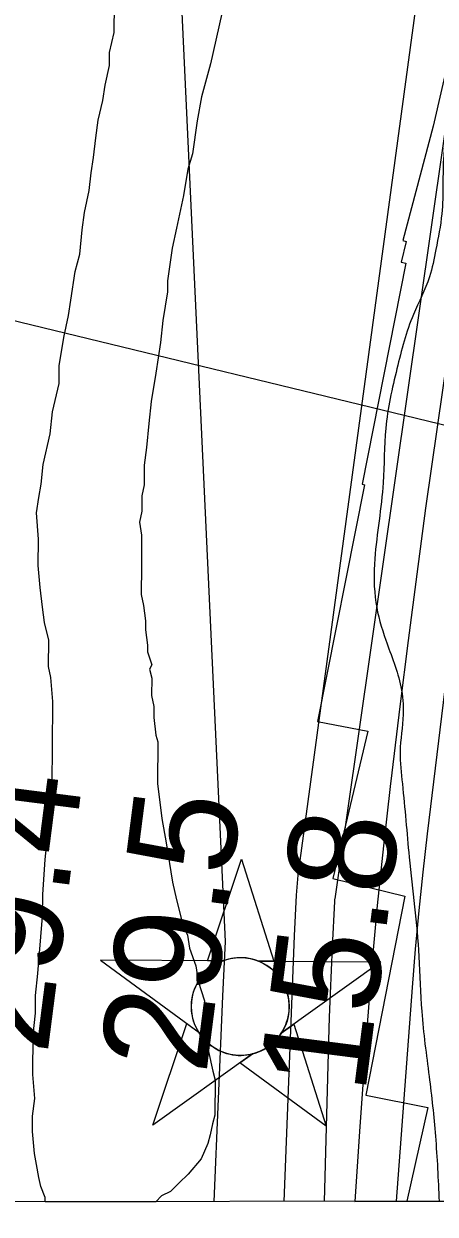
# Model space of a CAD drawing. Extents: x 3324104 to 3361979, y 612876 to 638273.
# Drawn here: x 3332612 to 3332869, y 618257 to 619001 of the extents above; entities that cross this region are included whole.
import ezdxf

# ---------------------------------------------------------------- set-up
doc = ezdxf.new("R2010")
doc.units = 0
for name, color, linetype in [('V-CHAN-NAID', 7, 'Continuous'), ('V-GRID-FRAM', 7, 'Continuous'), ('V-RIVR-EDGE', 7, 'Continuous'), ('V-RIVR-RANG', 7, 'Continuous'), ('V-RRAP-RVMT', 7, 'Continuous'), ('V-SITE-VEGE', 7, 'Continuous'), ('V-TOPO-DPTH', 7, 'Continuous'), ('V-TOPO-MAJR', 7, 'Continuous'), ('V-TOPO-MINR', 7, 'Continuous')]:
    doc.layers.add(name, color=color, linetype=linetype)

msp = doc.modelspace()

# ---------------------------------------------------------------- linework, layer by layer
at = {"layer": 'V-CHAN-NAID'}
for points in [[(3332736.84, 618415.28), (3332727.26, 618415.34), (3332748.38, 618478.83), (3332768.61, 618415.05), (3332759.02, 618415.12), (3332757.44, 618415.7), (3332755.35, 618416.32), (3332753.31, 618416.77), (3332751.27, 618417.08), (3332750.1, 618417.19), (3332748.57, 618417.27), (3332746.85, 618417.27), (3332745.48, 618417.2), (3332743.57, 618417), (3332742.21, 618416.78), (3332740.42, 618416.4), (3332738.89, 618415.98), (3332737.86, 618415.64)], [(3332736.84, 618415.28), (3332660.35, 618415.82), (3332721.92, 618370.42), (3332720.8, 618372.33), (3332719.99, 618373.96), (3332719.17, 618375.92), (3332718.47, 618377.98), (3332718.11, 618379.3), (3332717.75, 618380.93), (3332717.5, 618382.37), (3332717.32, 618383.97), (3332717.21, 618385.71), (3332717.19, 618387.29), (3332717.3, 618389.36), (3332717.48, 618390.98), (3332717.88, 618393.18), (3332718.36, 618395.11), (3332718.96, 618396.99), (3332719.62, 618398.67), (3332720.34, 618400.26), (3332721.16, 618401.79), (3332722.22, 618403.53), (3332723.25, 618405), (3332724.25, 618406.27), (3332725.25, 618407.42), (3332726.56, 618408.75), (3332727.61, 618409.72), (3332729.33, 618411.12), (3332730.54, 618411.99), (3332732.23, 618413.06), (3332733.96, 618414), (3332735.4, 618414.68)], [(3332759.02, 618415.12), (3332835.51, 618414.58), (3332773.31, 618370.05), (3332774.22, 618371.54), (3332775.2, 618373.39), (3332775.91, 618374.98), (3332776.65, 618376.93), (3332777.2, 618378.72), (3332777.59, 618380.35), (3332777.96, 618382.36), (3332778.14, 618383.94), (3332778.27, 618386.14), (3332778.24, 618388.21), (3332778.05, 618390.43), (3332777.78, 618392.18), (3332777.29, 618394.42), (3332776.65, 618396.56), (3332775.9, 618398.54), (3332775.25, 618399.98), (3332774.25, 618401.9), (3332773.18, 618403.62), (3332771.97, 618405.32), (3332770.71, 618406.86), (3332769.44, 618408.23), (3332767.8, 618409.76), (3332766.06, 618411.17), (3332764.38, 618412.35), (3332762.49, 618413.48), (3332761.02, 618414.24)], [(3332755.28, 618357.15), (3332693.07, 618312.63), (3332714.2, 618376.11), (3332721.92, 618370.42), (3332722.55, 618369.46), (3332723.94, 618367.6), (3332725.15, 618366.18), (3332726.61, 618364.68), (3332728, 618363.43), (3332729.46, 618362.27), (3332730.86, 618361.28), (3332732.54, 618360.25), (3332734.25, 618359.34), (3332736.04, 618358.53), (3332737.49, 618357.97), (3332739.12, 618357.44), (3332741.34, 618356.88), (3332742.88, 618356.59), (3332744.9, 618356.33), (3332746.44, 618356.23), (3332748.3, 618356.21), (3332749.99, 618356.28), (3332751.7, 618356.46), (3332753.6, 618356.77)], [(3332773.31, 618370.05), (3332781.1, 618375.64), (3332801.33, 618311.86), (3332747.48, 618351.57), (3332755.28, 618357.15), (3332756.94, 618357.62), (3332758.56, 618358.18), (3332760.71, 618359.1), (3332762.45, 618359.98), (3332764.31, 618361.1), (3332766.05, 618362.31), (3332767.61, 618363.55), (3332768.89, 618364.72), (3332770.28, 618366.14), (3332771.48, 618367.54), (3332772.6, 618369.02)]]:
    msp.add_lwpolyline(points, close=True, dxfattribs=at)
msp.add_circle((3332747.73, 618386.74), 30.54, dxfattribs=at)
at = {"layer": 'V-GRID-FRAM'}
msp.add_lwpolyline([(3328194.09, 636440.75), (3359767.89, 636495.86), (3359807.56, 618312.07), (3328217.89, 618256.93), (3328194.09, 636440.75)], dxfattribs=at)
at = {"layer": 'V-RIVR-EDGE'}
msp.add_spline([(3334928.97, 623567.85), (3334918.71, 623560.2), (3334914.68, 623556.19), (3334911.74, 623548.52), (3334903.31, 623541.96), (3334897.46, 623537.59), (3334883.89, 623523.37), (3334877.3, 623516.44), (3334875.1, 623512.79), (3334874.72, 623510.23), (3334869.21, 623497.09), (3334851.98, 623477.02), (3334839.87, 623459.87), (3334820.45, 623439.82), (3334813.49, 623432.89), (3334808.72, 623428.15), (3334791.86, 623408.45), (3334776.46, 623388.75), (3334766.19, 623376.71), (3334752.99, 623361.39), (3334747.86, 623355.19), (3334743.82, 623348.25), (3334740.89, 623343.87), (3334732.1, 623337.31), (3334728.8, 623334.4), (3334724.77, 623329.29), (3334712.3, 623315.07), (3334705.34, 623307.04), (3334701.67, 623300.47), (3334697.25, 623288.42), (3334692.47, 623279.29), (3334670.85, 623254.12), (3334652.51, 623232.23), (3334641.14, 623216.91), (3334634.54, 623206.32), (3334620.97, 623189.18), (3334601.16, 623162.54), (3334593.83, 623152.69), (3334582.08, 623132.98), (3334567.04, 623111.08), (3334554.2, 623092.11), (3334532.19, 623061.45), (3334516.05, 623038.46), (3334501.73, 623013.64), (3334486.32, 622989.92), (3334474.96, 622976.42), (3334471.29, 622971.31), (3334468.71, 622964.01), (3334466.11, 622945.37), (3334458.39, 622929.31), (3334449.59, 622916.9), (3334437.49, 622903.41), (3334430.89, 622897.21), (3334429.42, 622893.92), (3334430.51, 622889.17), (3334430.13, 622884.78), (3334422.09, 622884.44), (3334418.06, 622881.52), (3334414.39, 622876.78), (3334408.87, 622862.17), (3334399.7, 622849.03), (3334390.17, 622835.53), (3334378.44, 622826.06), (3334363.06, 622813.66), (3334337.75, 622777.9), (3334331.13, 622762.57), (3334327.81, 622750.15), (3334323.78, 622746.5), (3334319.75, 622741.39), (3334312.78, 622733), (3334306.55, 622727.54), (3334299.94, 622714.39), (3334295.53, 622705.63), (3334291.88, 622705.27), (3334287.48, 622702.36), (3334279.79, 622694.34), (3334261.06, 622661.85), (3334258.85, 622655.27), (3334258.48, 622650.52), (3334256.27, 622646.14), (3334249.67, 622637.39), (3334242.68, 622620.59), (3334233.12, 622595.39), (3334227.97, 622581.88), (3334227.22, 622574.2), (3334223.91, 622567.63), (3334219.88, 622563.62), (3334214.74, 622557.05), (3334213.27, 622550.47), (3334212.51, 622539.88), (3334211.02, 622528.55), (3334205.89, 622523.08), (3334199.67, 622521.63), (3334192.36, 622521.65), (3334181.38, 622517.65), (3334175.51, 622506.7), (3334173.65, 622495.01), (3334174.34, 622480.02), (3334173.22, 622468.69), (3334165.51, 622456.28), (3334156.34, 622440.95), (3334148.28, 622435.49), (3334140.95, 622428.56), (3334132.89, 622422.37), (3334131.79, 622417.62), (3334130.28, 622400.8), (3334129.53, 622392.03), (3334127.69, 622388.75), (3334124.76, 622384.73), (3334120.37, 622384.01), (3334113.42, 622383.67), (3334109.39, 622378.92), (3334105.72, 622372.72), (3334106.08, 622370.89), (3334106.8, 622364.67), (3334104.22, 622358.83), (3334092.86, 622346.07), (3334087.37, 622343.89), (3334077.85, 622335.14), (3334066.49, 622326.03), (3334058.79, 622317.64), (3334055.47, 622304.48), (3334054.73, 622298.64), (3334054.34, 622290.23), (3334052.14, 622286.22), (3334045.55, 622285.14), (3334038.59, 622277.84), (3334027.23, 622264.71), (3334003.75, 622232.6), (3333990.17, 622210.33), (3333969.97, 622172), (3333947.58, 622134.04), (3333931.07, 622108.49), (3333921.53, 622095.36), (3333906.11, 622069.44), (3333885.18, 622030.74), (3333866.11, 622004.11), (3333836.74, 621954.1), (3333808.83, 621904.82), (3333789, 621866.49), (3333773.55, 621825.22), (3333764.35, 621802.58), (3333753.68, 621773.36), (3333750.32, 621746.32), (3333745.51, 621722.57), (3333743.29, 621710.51), (3333742.49, 621684.19), (3333742.81, 621665.91), (3333738.03, 621655.69), (3333731.42, 621640.35), (3333723.35, 621629.41), (3333720.4, 621621.37), (3333716.71, 621607.86), (3333712.63, 621581.55), (3333709.64, 621557.06), (3333708.86, 621537.32), (3333711.36, 621514.29), (3333711.7, 621504.05), (3333710.95, 621494.55), (3333705.08, 621484.33), (3333691.48, 621455.48), (3333683.75, 621436.13), (3333680.79, 621419.32), (3333677.82, 621402.51), (3333676.69, 621386.8), (3333678.84, 621369.25), (3333684.3, 621359), (3333685.75, 621355.34), (3333683.92, 621353.88), (3333681.35, 621349.13), (3333676.95, 621343.66), (3333671.06, 621329.79), (3333664.81, 621313.35), (3333662.97, 621308.24), (3333659.66, 621300.57), (3333655.97, 621286.69), (3333654.86, 621280.11), (3333652.29, 621278.66), (3333646.07, 621275.38), (3333642.77, 621270.27), (3333641.29, 621264.43), (3333642.01, 621259.31), (3333642, 621253.09), (3333639.78, 621245.06), (3333636.12, 621240.68), (3333634.64, 621234.47), (3333623.99, 621213.66), (3333608.54, 621175.68), (3333598.59, 621144.27), (3333594.52, 621124.9), (3333593.41, 621119.42), (3333588.28, 621113.59), (3333583.51, 621106.65), (3333577.64, 621096.43), (3333573.24, 621092.79), (3333568.85, 621090.24), (3333567.74, 621085.49), (3333565.53, 621077.45), (3333558.92, 621067.96), (3333558.55, 621064.68), (3333561.45, 621054.07), (3333560.32, 621041.64), (3333556.27, 621029.59), (3333554.8, 621025.94), (3333558.8, 621018.62), (3333564.63, 621010.19), (3333561.69, 621005.81), (3333557.67, 621003.27), (3333553.63, 620997.06), (3333546.64, 620979.17), (3333540.39, 620964.56), (3333533.77, 620947.4), (3333531.54, 620933.51), (3333527.86, 620925.11), (3333521.25, 620911.97), (3333515.75, 620906.5), (3333510.99, 620902.85), (3333508.41, 620894.82), (3333502.91, 620885.33), (3333500.32, 620874), (3333494.83, 620869.26), (3333490.43, 620866.72), (3333480.53, 620852.48), (3333474.29, 620841.9), (3333459.22, 620811.23), (3333451.52, 620799.92), (3333448.21, 620792.61), (3333444.9, 620782.75), (3333445.25, 620777.27), (3333447.42, 620768.86), (3333445.95, 620765.2), (3333442.66, 620764.85), (3333437.54, 620764.49), (3333431.68, 620759.39), (3333422.14, 620744.06), (3333414.41, 620723.61), (3333401.92, 620696.96), (3333396.42, 620690.02), (3333386.53, 620683.47), (3333377.37, 620672.89), (3333371.86, 620665.23), (3333365.63, 620658.3), (3333363.07, 620655.38), (3333362.69, 620651.36), (3333366.7, 620647.33), (3333367.42, 620644.04), (3333366.32, 620642.21), (3333361.2, 620641.13), (3333354.98, 620639.31), (3333350.58, 620631.28), (3333343.23, 620617.41), (3333342.11, 620608.64), (3333342.82, 620598.77), (3333340.98, 620591.83), (3333334.75, 620587.82), (3333330.35, 620583.45), (3333327.05, 620577.61), (3333323.76, 620575.79), (3333320.82, 620571.04), (3333318.98, 620565.56), (3333317.86, 620558.99), (3333320.77, 620553.13), (3333320.76, 620546.92), (3333316.73, 620541.81), (3333299.52, 620529.79), (3333291.45, 620522.5), (3333285.97, 620519.95), (3333281.94, 620517.04), (3333272.4, 620502.44), (3333265.42, 620489.66), (3333262.48, 620485.28), (3333258.81, 620477.25), (3333256.97, 620471.77), (3333260.96, 620459.33), (3333259.85, 620452.75), (3333255.8, 620444.72), (3333256.89, 620441.43), (3333262.72, 620434.1), (3333263.07, 620426.06), (3333261.24, 620423.51), (3333262.67, 620413.63), (3333262.66, 620408.52), (3333261.92, 620406.32), (3333256.07, 620405.61), (3333253.87, 620402.32), (3333258.98, 620396.83), (3333259.32, 620388.78), (3333259.31, 620385.13), (3333256.73, 620374.17), (3333251.23, 620369.8), (3333245.02, 620369.81), (3333242.09, 620367.99), (3333240.23, 620354.1), (3333243.49, 620342.4), (3333241.62, 620327.42), (3333235.75, 620318.66), (3333229.88, 620309.17), (3333223.29, 620302.97), (3333220.71, 620296.76), (3333219.96, 620286.89), (3333223.97, 620284.69), (3333227.62, 620283.22), (3333229.81, 620279.56), (3333228.33, 620275.18), (3333226.14, 620273.35), (3333218.46, 620273.37), (3333218.09, 620271.55), (3333218.43, 620260.58), (3333225.36, 620253.25), (3333228.64, 620249.59), (3333226.07, 620244.84), (3333215.81, 620234.63), (3333210.3, 620225.51), (3333208.81, 620213.45), (3333208.05, 620200.65), (3333209.83, 620184.57), (3333207.24, 620172.14), (3333199.15, 620150.23), (3333189.92, 620114.79), (3333184.75, 620095.07), (3333180.36, 620089.96), (3333175.2, 620073.89), (3333167.07, 620038.82), (3333162.3, 620030.06), (3333162.65, 620023.84), (3333163.7, 620004.83), (3333159.62, 619981.44), (3333146.75, 619951.87), (3333138.62, 619917.16), (3333131.98, 619891.22), (3333123.86, 619859.8), (3333118.71, 619847.39), (3333115.41, 619841.91), (3333113.14, 619813.41), (3333110.17, 619792.94), (3333103.19, 619781.26), (3333088.16, 619764.12), (3333080.84, 619760.12), (3333074.61, 619752.09), (3333073.5, 619748.07), (3333076.04, 619740.75), (3333075.3, 619736), (3333065.04, 619724.7), (3333062.1, 619720.68), (3333054.4, 619710.83), (3333044.08, 619676.86), (3333031.15, 619622.79), (3333019.73, 619586.27), (3333011.99, 619559.97), (3333004.97, 619532.2), (3333004.23, 619526.35), (3333007.5, 619517.21), (3333006.03, 619513.56), (3333002.35, 619504.79), (3332997.95, 619500.78), (3332994.65, 619495.31), (3332992.4, 619473.74), (3332989.42, 619449.26), (3332987.92, 619433.55), (3332988.61, 619417.83), (3332984.91, 619401.38), (3332980.12, 619386.41), (3332972.42, 619375.1), (3332966.88, 619354.27), (3332958.39, 619318.84), (3332949.88, 619279.01), (3332945.08, 619258.55), (3332945.79, 619249.41), (3332945.03, 619237.72), (3332939.51, 619223.84), (3332931.42, 619204.85), (3332929.91, 619185.85), (3332927.31, 619169.4), (3332922.14, 619148.95), (3332922.49, 619140.17), (3332924.3, 619133.59), (3332920.63, 619127.02), (3332919.51, 619119.34), (3332919.13, 619112.4), (3332916.91, 619099.98), (3332914.32, 619087.92), (3332905.11, 619060.89), (3332898.1, 619033.86), (3332892.56, 619012.3), (3332891.41, 618990.37), (3332890.3, 618984.16), (3332882.96, 618971.75), (3332878.52, 618949.83), (3332874.78, 618918.77), (3332873.6, 618882.22), (3332869.89, 618859.93), (3332865.82, 618842.76), (3332855.9, 618819.38), (3332845.58, 618785.41), (3332838.54, 618748.15), (3332836.99, 618714.15), (3332831.76, 618666.64), (3332832.42, 618639.23), (3332838.58, 618615.82), (3332848.01, 618586.55), (3332849.43, 618569.37), (3332847.54, 618545.97), (3332848.96, 618525.87), (3332853.23, 618480.16), (3332859.29, 618418), (3332861.03, 618383.64), (3332865.68, 618343.05), (3332869.61, 618305.75), (3332871.95, 618265.06)], degree=3, dxfattribs=at)
at = {"layer": 'V-RIVR-RANG'}
msp.add_line((3332486.99, 618844.6), (3333516.97, 618594.12), dxfattribs=at)
at = {"layer": 'V-RRAP-RVMT'}
for p, q in [((3332878.46, 618981.4), (3332868.15, 618937.12)), ((3332868.15, 618937.12), (3332849.21, 618865.53)), ((3332851.34, 618864.97), (3332848.31, 618851.98)), ((3332849.21, 618865.53), (3332851.34, 618864.97)), ((3332851.22, 618851.29), (3332823.75, 618713.21)), ((3332848.31, 618851.98), (3332851.22, 618851.29)), ((3332825.29, 618712.91), (3332796, 618565)), ((3332823.75, 618713.21), (3332825.29, 618712.91)), ((3332796, 618565), (3332827.44, 618558.77)), ((3332827.44, 618558.77), (3332805.45, 618466.71)), ((3332805.45, 618466.71), (3332850.51, 618455.69)), ((3332850.51, 618455.69), (3332826.22, 618331.27)), ((3332826.22, 618331.27), (3332864.93, 618323.66)), ((3332864.93, 618323.66), (3332851.66, 618265.02)), ((3332851.66, 618265.02), (3333285.32, 618265.78))]:
    msp.add_line(p, q, dxfattribs=at)
at = {"layer": 'V-SITE-VEGE'}
for p, q in [((3332668.91, 618995.5), (3332669.02, 619013.33)), ((3332736.2, 619007.41), (3332729.13, 618975.9)), ((3332666.08, 618983.17), (3332668.91, 618995.5)), ((3332666.03, 618974.94), (3332666.08, 618983.17)), ((3332663.21, 618962.61), (3332666.03, 618974.94)), ((3332729.13, 618975.9), (3332723.52, 618955.36)), ((3332661.77, 618953.02), (3332663.21, 618962.61)), ((3332658.95, 618940.69), (3332661.77, 618953.02)), ((3332723.52, 618955.36), (3332720.68, 618940.29)), ((3332657.51, 618929.73), (3332658.95, 618940.69)), ((3332720.68, 618940.29), (3332717.8, 618919.74)), ((3332656.06, 618917.39), (3332657.51, 618929.73)), ((3332654.62, 618907.8), (3332656.06, 618917.39)), ((3332717.8, 618919.74), (3332715, 618910.15)), ((3332653.18, 618896.84), (3332654.62, 618907.8)), ((3332715, 618910.15), (3332712.14, 618893.71)), ((3332650.35, 618883.14), (3332653.18, 618896.84)), ((3332712.14, 618893.71), (3332707.9, 618873.17)), ((3332648.91, 618872.17), (3332650.35, 618883.14)), ((3332647.44, 618857.09), (3332648.91, 618872.17)), ((3332707.9, 618873.17), (3332705.07, 618860.84)), ((3332644.62, 618846.14), (3332647.44, 618857.09)), ((3332705.07, 618860.84), (3332702.2, 618840.28)), ((3332641.77, 618828.33), (3332644.62, 618846.14)), ((3332702.2, 618840.28), (3332702.15, 618833.42)), ((3332702.15, 618833.42), (3332699.29, 618815.61)), ((3332640.33, 618818.73), (3332641.77, 618828.33)), ((3332637.5, 618805.03), (3332640.33, 618818.73)), ((3332699.29, 618815.61), (3332697.83, 618801.9)), ((3332634.64, 618787.22), (3332637.5, 618805.03)), ((3332697.83, 618801.9), (3332694.97, 618782.72)), ((3332634.57, 618776.25), (3332634.64, 618787.22)), ((3332694.97, 618782.72), (3332692.11, 618764.9)), ((3332630.34, 618758.44), (3332634.57, 618776.25)), ((3332628.88, 618744.74), (3332630.34, 618758.44)), ((3332692.11, 618764.9), (3332690.65, 618751.19)), ((3332690.65, 618751.19), (3332689.18, 618736.12)), ((3332624.64, 618725.56), (3332628.88, 618744.74)), ((3332689.18, 618736.12), (3332687.74, 618725.15)), ((3332623.19, 618713.22), (3332624.64, 618725.56)), ((3332687.74, 618725.15), (3332687.66, 618712.81)), ((3332621.77, 618705), (3332623.19, 618713.22)), ((3332686.24, 618705.96), (3332686.18, 618696.36)), ((3332687.66, 618712.81), (3332686.24, 618705.96)), ((3332620.33, 618695.41), (3332621.77, 618705)), ((3332621.6, 618678.94), (3332620.33, 618695.41)), ((3332686.18, 618696.36), (3332684.76, 618689.51)), ((3332684.76, 618689.51), (3332686.08, 618681.27)), ((3332621.49, 618662.48), (3332621.6, 618678.94)), ((3332686.08, 618681.27), (3332685.96, 618662.07)), ((3332622.77, 618648.76), (3332621.49, 618662.48)), ((3332685.96, 618662.07), (3332685.84, 618644.23)), ((3332624.07, 618636.4), (3332622.77, 618648.76)), ((3332685.84, 618644.23), (3332687.17, 618637.37)), ((3332625.38, 618626.79), (3332624.07, 618636.4)), ((3332687.17, 618637.37), (3332688.48, 618627.76)), ((3332628.05, 618615.8), (3332625.38, 618626.79)), ((3332688.48, 618627.76), (3332688.45, 618622.27)), ((3332688.45, 618622.27), (3332689.75, 618612.66)), ((3332627.94, 618599.34), (3332628.05, 618615.8)), ((3332689.75, 618612.66), (3332689.73, 618608.55)), ((3332689.73, 618608.55), (3332692.42, 618600.3)), ((3332629.27, 618592.48), (3332627.94, 618599.34)), ((3332692.42, 618600.3), (3332691.03, 618597.56)), ((3332691.03, 618597.56), (3332692.36, 618592.07)), ((3332630.54, 618577.38), (3332629.27, 618592.48)), ((3332692.36, 618592.07), (3332692.29, 618581.09)), ((3332692.29, 618581.09), (3332693.62, 618574.23)), ((3332630.36, 618548.57), (3332630.54, 618577.38)), ((3332693.62, 618574.23), (3332693.58, 618567.37)), ((3332693.58, 618567.37), (3332694.88, 618556.39)), ((3332694.88, 618556.39), (3332696.22, 618552.26)), ((3332696.22, 618552.26), (3332696.06, 618526.2)), ((3332630.22, 618526.63), (3332630.36, 618548.57)), ((3332628.79, 618518.41), (3332630.22, 618526.63)), ((3332696.06, 618526.2), (3332698.66, 618504.24)), ((3332627.25, 618492.36), (3332628.79, 618518.41)), ((3332698.66, 618504.24), (3332701.3, 618489.13)), ((3332625.79, 618478.65), (3332627.25, 618492.36)), ((3332701.3, 618489.13), (3332705.26, 618464.42)), ((3332624.28, 618456.71), (3332625.79, 618478.65)), ((3332705.26, 618464.42), (3332707.93, 618453.43)), ((3332624.19, 618442.99), (3332624.28, 618456.71)), ((3332707.93, 618453.43), (3332711.94, 618436.94)), ((3332621.22, 618407.35), (3332624.19, 618442.99)), ((3332711.94, 618436.94), (3332714.65, 618431.44)), ((3332714.65, 618431.44), (3332715.97, 618423.2)), ((3332715.97, 618423.2), (3332720.01, 618412.2)), ((3332720.01, 618412.2), (3332721.32, 618402.59)), ((3332619.76, 618393.64), (3332621.22, 618407.35)), ((3332721.32, 618402.59), (3332725.35, 618390.22)), ((3332619.69, 618382.67), (3332619.76, 618393.64)), ((3332725.35, 618390.22), (3332725.29, 618380.62)), ((3332618.23, 618368.96), (3332619.69, 618382.67)), ((3332725.29, 618380.62), (3332726.58, 618368.26)), ((3332618.06, 618344.27), (3332618.23, 618368.96)), ((3332726.58, 618368.26), (3332727.89, 618358.65)), ((3332727.89, 618358.65), (3332730.56, 618346.29)), ((3332619.34, 618329.17), (3332618.06, 618344.27)), ((3332730.56, 618346.29), (3332731.9, 618340.79)), ((3332731.9, 618340.79), (3332731.75, 618318.85)), ((3332617.9, 618318.21), (3332619.34, 618329.17)), ((3332617.84, 618308.61), (3332617.9, 618318.21)), ((3332730.35, 618313.37), (3332728.93, 618306.52)), ((3332731.75, 618318.85), (3332730.35, 618313.37)), ((3332619.12, 618294.89), (3332617.84, 618308.61)), ((3332728.93, 618306.52), (3332727.52, 618301.04)), ((3332727.52, 618301.04), (3332723.34, 618291.47)), ((3332620.45, 618288.02), (3332619.12, 618294.89)), ((3332723.34, 618291.47), (3332715.05, 618281.92)), ((3332621.76, 618279.78), (3332620.45, 618288.02)), ((3332715.05, 618281.92), (3332709.53, 618276.47)), ((3332623.1, 618274.29), (3332621.76, 618279.78)), ((3332625.8, 618267.41), (3332623.1, 618274.29)), ((3332709.53, 618276.47), (3332704.01, 618271.02)), ((3332625.78, 618264.67), (3332625.8, 618267.41)), ((3332698.5, 618268.31), (3332694.89, 618264.75)), ((3332704.01, 618271.02), (3332698.5, 618268.31)), ((3332625.83, 618264.63), (3332625.78, 618264.67)), ((3332694.89, 618264.75), (3332625.83, 618264.63))]:
    msp.add_line(p, q, dxfattribs=at)
at = {"layer": 'V-TOPO-DPTH'}
msp.add_lwpolyline([(3333201.13, 620137.12), (3333143.72, 619972.16), (3333087.22, 619806.88), (3332978.89, 619485.66), (3332977.32, 619480.73), (3332975.88, 619475.76), (3332974.63, 619470.74), (3332863.39, 618698.34), (3332857.94, 618656.99), (3332852.61, 618615.63), (3332847.44, 618574.25), (3332842.38, 618532.85), (3332841.36, 618524.29), (3332837.16, 618487.14), (3332833.3, 618449.95), (3332829.97, 618412.72), (3332826.99, 618375.45), (3332822.33, 618311.74), (3332819.29, 618264.96), (3332871.31, 618265.05)], dxfattribs=at)
at = {"layer": 'V-TOPO-MAJR'}
msp.add_lwpolyline([(3333668.71, 621638.22), (3333431.42, 621015.4), (3333428.62, 621006.78), (3333403.59, 620939.64), (3333397.05, 620922.68), (3333390.27, 620905.82), (3333383.11, 620889.12), (3333375.7, 620872.53), (3332686.53, 619553.94), (3332685.98, 619548.29), (3332738.27, 618427.48), (3332736.57, 618393.28), (3332731.15, 618264.81)], dxfattribs=at)
at = {"layer": 'V-TOPO-MINR'}
for points in [[(3333389.75, 620831.82), (3333066.51, 619952.32), (3333047.97, 619894.81), (3333028.84, 619837.48), (3333009.33, 619780.28), (3332999.4, 619751.62), (3332984.95, 619708.73), (3332971, 619665.68), (3332957.8, 619622.39), (3332945.11, 619578.95), (3332938.91, 619556.99), (3332930.28, 619524.28), (3332922.42, 619491.4), (3332783.57, 618468.95), (3332782.62, 618456.32), (3332781.88, 618443.66), (3332781.29, 618431), (3332774.91, 618264.89)], [(3333201.13, 620137.12), (3333143.72, 619972.16), (3333087.22, 619806.88), (3332978.89, 619485.66), (3332977.32, 619480.73), (3332975.88, 619475.76), (3332974.63, 619470.74), (3332863.39, 618698.34), (3332857.94, 618656.99), (3332852.61, 618615.63), (3332847.44, 618574.25), (3332842.38, 618532.85), (3332841.36, 618524.29), (3332837.16, 618487.14), (3332833.3, 618449.95), (3332829.97, 618412.72), (3332826.99, 618375.45), (3332822.33, 618311.74), (3332819.29, 618264.96)], [(3333215.63, 620104.7), (3333056.15, 619652.86), (3333048.95, 619632.43), (3333041.78, 619611.99), (3333034.65, 619591.54), (3333027.54, 619571.08), (3333023.62, 619559.77), (3333018.67, 619544.9), (3333013.98, 619529.96), (3333009.66, 619514.9), (3333005.6, 619499.76), (3333001.97, 619484.52), (3332998.68, 619469.21), (3332995.87, 619453.8), (3332879.43, 618617.79), (3332864.49, 618494.74), (3332861.75, 618470.73), (3332859.22, 618446.69), (3332857.04, 618422.62), (3332855.07, 618398.53), (3332845.1, 618265.01)], [(3333128.13, 620014.66), (3333091.1, 619908.91), (3333055.85, 619802.56), (3333021.79, 619695.8), (3332964.7, 619511.63), (3332960.33, 619496.59), (3332956.3, 619481.47), (3332952.79, 619466.22), (3332949.63, 619450.88), (3332806.69, 618454.12), (3332806.64, 618453.7), (3332806.55, 618452.45), (3332805.11, 618424.05), (3332804.41, 618409.43), (3332803.79, 618394.81), (3332803.27, 618380.18), (3332802.81, 618365.55), (3332800.01, 618264.93)]]:
    msp.add_lwpolyline(points, dxfattribs=at)

# ---------------------------------------------------------------- texts
at = {"layer": 'V-RIVR-RANG'}
for s, p in [('29.4', (3332627.12, 618356.1)), ('29.5', (3332726.34, 618343.64)), ('15.8', (3332825.56, 618331.18))]:
    msp.add_text(s, height=67, rotation=82.69833, dxfattribs=at).set_placement(p)

doc.saveas('drawing.dxf')
